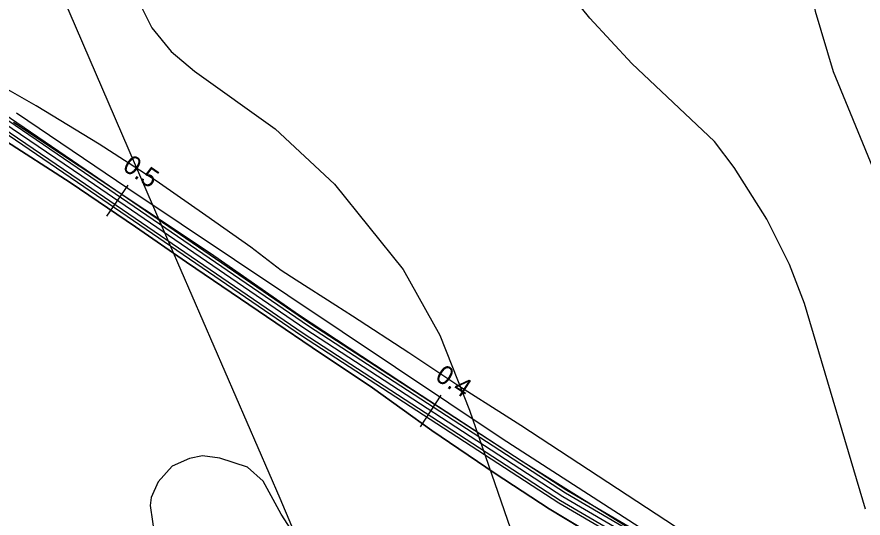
# Model space of a CAD drawing. Extents: x -662620 to -656370, y -1067090 to -1062990.
# Drawn here: x -659356.5 to -659132.3, y -1064234.5 to -1064101.6 of the extents above; entities that cross this region are included whole.
import ezdxf

# ---------------------------------------------------------------- set-up
doc = ezdxf.new("R2010")
doc.units = 0
for name, color, linetype in [('CESTA_ZABOR', 7, 'Continuous'), ('Default', 7, 'Continuous'), ('ELEK__VEDENÍ_VVN_-_NADZEMNÍ', 7, 'Continuous'), ('HRANICE_KATASTRÁLNÍHO_ÚZEMÍ', 7, 'Continuous'), ('OBVOD_PÚ', 7, 'Continuous'), ('ORNÁ_PŮDA_-_STÁVAJÍCÍ', 7, 'Continuous'), ('OSTATNÍ_PLOCHA_-_STÁVAJÍCÍ', 7, 'Continuous'), ('POLNÍ_CESTA_STÁVAJÍCÍ_-_KRAJ', 7, 'Continuous'), ('POLNÍ_CESTA_STÁVAJÍCÍ_-_OSA', 7, 'Continuous'), ('SDELOVACÍ_VEDENÍ_-_PODZEMNÍ', 7, 'Continuous'), ('VRSTEVNICE_ZDŮRAZNĚNÁ', 7, 'Continuous'), ('VRSTEVNICE_ZÁKLADNÍ', 7, 'Continuous')]:
    doc.layers.add(name, color=color, linetype=linetype)

msp = doc.modelspace()

# ---------------------------------------------------------------- linework, layer by layer
at = {"layer": 'CESTA_ZABOR'}
for points in [[(-659402.95, -1064104.76), (-659373.44, -1064119.1), (-659338.6, -1064142.82), (-659279.27, -1064183.48), (-659211.18, -1064227.77), (-659137.11, -1064271.13), (-659095.4, -1064292.48), (-659028.54, -1064332.2), (-658955.33, -1064373.5), (-658925.14, -1064386.15), (-658895.18, -1064392.14), (-658895.67, -1064394.59), (-658925.87, -1064388.55), (-658956.43, -1064375.75), (-659029.79, -1064334.36), (-659096.61, -1064294.67), (-659138.31, -1064273.32), (-659212.5, -1064229.9), (-659280.66, -1064185.56), (-659340.01, -1064144.89), (-659374.7, -1064121.27), (-659404.04, -1064107.01), (-659402.95, -1064104.76), (-659402.95, -1064104.76)], [(-659402.95, -1064104.76), (-659373.44, -1064119.1), (-659338.6, -1064142.82), (-659279.27, -1064183.48), (-659211.18, -1064227.77), (-659137.11, -1064271.13), (-659095.4, -1064292.48), (-659028.54, -1064332.2), (-658955.33, -1064373.5), (-658925.14, -1064386.15), (-658895.18, -1064392.14), (-658895.67, -1064394.59), (-658925.87, -1064388.55), (-658956.43, -1064375.75), (-659029.79, -1064334.36), (-659096.61, -1064294.67), (-659138.31, -1064273.32), (-659212.5, -1064229.9), (-659280.66, -1064185.56), (-659340.01, -1064144.89), (-659374.7, -1064121.27), (-659404.04, -1064107.01)]]:
    msp.add_lwpolyline(points, dxfattribs=at)
at = {"layer": 'ELEK__VEDENÍ_VVN_-_NADZEMNÍ'}
msp.add_lwpolyline([(-659356.4, -1064068.25), (-659321.79, -1064148.56), (-659286.87, -1064229.18), (-659251.57, -1064312.81), (-659226.35, -1064370.73), (-659218.08, -1064389.98)], dxfattribs=at)
at = {"layer": 'HRANICE_KATASTRÁLNÍHO_ÚZEMÍ'}
msp.add_lwpolyline([(-659087.8, -1064298.44), (-659152.67, -1064262.33), (-659190.09, -1064239.79), (-659222.38, -1064219.62), (-659251.73, -1064200.44), (-659281.93, -1064180.6), (-659305.19, -1064164.35), (-659357.39, -1064129.59)], dxfattribs=at)
at = {"layer": 'OBVOD_PÚ'}
for points in [[(-659356.6, -1064126.99), (-659327.14, -1064146.97)], [(-659327.14, -1064146.97), (-659227.93, -1064213.42)], [(-659227.93, -1064213.42), (-659191.64, -1064236.8)]]:
    msp.add_lwpolyline(points, dxfattribs=at)
at = {"layer": 'ORNÁ_PŮDA_-_STÁVAJÍCÍ'}
for p, q in [((-659360.46, -1064133.85), (-659342.35, -1064145.52)), ((-659342.35, -1064145.52), (-659325.12, -1064157.25)), ((-659325.12, -1064157.25), (-659311.56, -1064166.65)), ((-659311.56, -1064166.65), (-659287.88, -1064182.67)), ((-659287.88, -1064182.67), (-659278.29, -1064189.21)), ((-659278.29, -1064189.21), (-659262.32, -1064199.97)), ((-659262.32, -1064199.97), (-659246.55, -1064211.24)), ((-659246.55, -1064211.24), (-659229.81, -1064222.66)), ((-659229.81, -1064222.66), (-659215.46, -1064231.98)), ((-659215.46, -1064231.98), (-659195.89, -1064243.81))]:
    msp.add_line(p, q, dxfattribs=at)
msp.add_lwpolyline([(-659360.46, -1064133.85), (-659342.35, -1064145.52), (-659325.12, -1064157.25), (-659311.56, -1064166.65), (-659287.88, -1064182.67), (-659278.29, -1064189.21), (-659262.32, -1064199.97), (-659246.55, -1064211.24), (-659229.81, -1064222.66), (-659215.46, -1064231.98), (-659195.89, -1064243.81), (-659186.67, -1064248.89), (-659170.85, -1064257.74), (-659152.37, -1064268.46), (-659140.44, -1064275.37), (-659127.31, -1064282.39)], dxfattribs=at)
at = {"layer": 'OSTATNÍ_PLOCHA_-_STÁVAJÍCÍ'}
for p, q in [((-659356.6, -1064126.99), (-659327.14, -1064146.97)), ((-659356.6, -1064126.99), (-659327.14, -1064146.97)), ((-659342.35, -1064145.52), (-659360.46, -1064133.85)), ((-659342.35, -1064145.52), (-659360.46, -1064133.85)), ((-659325.12, -1064157.25), (-659342.35, -1064145.52)), ((-659325.12, -1064157.25), (-659342.35, -1064145.52)), ((-659327.14, -1064146.97), (-659227.93, -1064213.42)), ((-659327.14, -1064146.97), (-659227.93, -1064213.42)), ((-659311.56, -1064166.65), (-659325.12, -1064157.25)), ((-659311.56, -1064166.65), (-659325.12, -1064157.25)), ((-659287.88, -1064182.67), (-659311.56, -1064166.65)), ((-659287.88, -1064182.67), (-659311.56, -1064166.65)), ((-659278.29, -1064189.21), (-659287.88, -1064182.67)), ((-659278.29, -1064189.21), (-659287.88, -1064182.67)), ((-659262.32, -1064199.97), (-659278.29, -1064189.21)), ((-659262.32, -1064199.97), (-659278.29, -1064189.21)), ((-659246.55, -1064211.24), (-659262.32, -1064199.97)), ((-659246.55, -1064211.24), (-659262.32, -1064199.97)), ((-659229.81, -1064222.66), (-659246.55, -1064211.24)), ((-659229.81, -1064222.66), (-659246.55, -1064211.24)), ((-659227.93, -1064213.42), (-659191.64, -1064236.8)), ((-659227.93, -1064213.42), (-659191.64, -1064236.8)), ((-659215.46, -1064231.98), (-659229.81, -1064222.66)), ((-659215.46, -1064231.98), (-659229.81, -1064222.66)), ((-659195.89, -1064243.81), (-659215.46, -1064231.98)), ((-659195.89, -1064243.81), (-659215.46, -1064231.98))]:
    msp.add_line(p, q, dxfattribs=at)
for points in [[(-659356.6, -1064126.99), (-659327.14, -1064146.97), (-659227.93, -1064213.42), (-659191.64, -1064236.8), (-659147.5, -1064262.26), (-659056.98, -1064312.9)], [(-659356.6, -1064126.99), (-659327.14, -1064146.97), (-659227.93, -1064213.42), (-659191.64, -1064236.8), (-659147.5, -1064262.26), (-659056.98, -1064312.9)], [(-659127.31, -1064282.39), (-659140.44, -1064275.37), (-659152.37, -1064268.46), (-659170.85, -1064257.74), (-659186.67, -1064248.89), (-659195.89, -1064243.81), (-659215.46, -1064231.98), (-659229.81, -1064222.66), (-659246.55, -1064211.24), (-659262.32, -1064199.97), (-659278.29, -1064189.21), (-659287.88, -1064182.67), (-659311.56, -1064166.65), (-659325.12, -1064157.25), (-659342.35, -1064145.52), (-659360.46, -1064133.85)], [(-659127.31, -1064282.39), (-659140.44, -1064275.37), (-659152.37, -1064268.46), (-659170.85, -1064257.74), (-659186.67, -1064248.89), (-659195.89, -1064243.81), (-659215.46, -1064231.98), (-659229.81, -1064222.66), (-659246.55, -1064211.24), (-659262.32, -1064199.97), (-659278.29, -1064189.21), (-659287.88, -1064182.67), (-659311.56, -1064166.65), (-659325.12, -1064157.25), (-659342.35, -1064145.52), (-659360.46, -1064133.85)]]:
    msp.add_lwpolyline(points, dxfattribs=at)
at = {"layer": 'POLNÍ_CESTA_STÁVAJÍCÍ_-_KRAJ'}
for points in [[(-658895.04, -1064391.41), (-658924.92, -1064385.43), (-658955, -1064372.82), (-659028.16, -1064331.55), (-659095.04, -1064291.82), (-659136.75, -1064270.47), (-659210.79, -1064227.13), (-659278.86, -1064182.86), (-659338.18, -1064142.2), (-659373.07, -1064118.45), (-659402.62, -1064104.09)], [(-658895.82, -1064395.33), (-658926.09, -1064389.27), (-658956.76, -1064376.42), (-659030.17, -1064335.01), (-659096.97, -1064295.32), (-659138.67, -1064273.98), (-659212.89, -1064230.53), (-659281.08, -1064186.19), (-659340.44, -1064145.5), (-659375.08, -1064121.92), (-659404.37, -1064107.68)]]:
    msp.add_lwpolyline(points, dxfattribs=at)
at = {"layer": 'POLNÍ_CESTA_STÁVAJÍCÍ_-_OSA'}
for points in [[(-658895.43, -1064393.37), (-658925.51, -1064387.35), (-658955.88, -1064374.62), (-659029.16, -1064333.28), (-659096.01, -1064293.57), (-659137.71, -1064272.23), (-659211.84, -1064228.83), (-659279.97, -1064184.52), (-659339.31, -1064143.85), (-659374.07, -1064120.19), (-659403.5, -1064105.88)], [(-659332.69, -1064154.45), (-659327.04, -1064146.2)], [(-659249.57, -1064210.26), (-659244.12, -1064201.87)]]:
    msp.add_lwpolyline(points, dxfattribs=at)
at = {"layer": 'SDELOVACÍ_VEDENÍ_-_PODZEMNÍ'}
for points in [[(-659306.41, -1064154.29), (-659318.71, -1064145.72), (-659320.44, -1064144.55), (-659321.26, -1064143.97), (-659334.72, -1064135.37), (-659351.38, -1064125.18), (-659365.13, -1064117.37), (-659372.08, -1064113.85), (-659380.11, -1064109.47), (-659389.69, -1064104.49), (-659393.4, -1064101.62), (-659394.65, -1064099.38), (-659395.21, -1064096.99)], [(-659306.41, -1064154.29), (-659318.71, -1064145.72), (-659320.44, -1064144.55), (-659321.26, -1064143.97), (-659334.72, -1064135.37), (-659351.38, -1064125.18), (-659365.13, -1064117.37), (-659372.08, -1064113.85), (-659380.11, -1064109.47), (-659389.69, -1064104.49), (-659393.4, -1064101.62), (-659394.65, -1064099.38), (-659395.21, -1064096.99)], [(-659306.41, -1064154.29), (-659318.71, -1064145.72), (-659320.44, -1064144.55), (-659321.26, -1064143.97), (-659334.72, -1064135.37), (-659351.38, -1064125.18), (-659365.13, -1064117.37), (-659372.08, -1064113.85), (-659380.11, -1064109.47), (-659389.69, -1064104.49), (-659393.4, -1064101.62), (-659394.65, -1064099.38), (-659395.21, -1064096.99)], [(-659306.41, -1064154.29), (-659318.71, -1064145.72), (-659320.44, -1064144.55), (-659321.26, -1064143.97), (-659334.72, -1064135.37), (-659351.38, -1064125.18), (-659365.13, -1064117.37), (-659372.08, -1064113.85), (-659380.11, -1064109.47), (-659389.69, -1064104.49), (-659393.4, -1064101.62), (-659394.65, -1064099.38), (-659395.21, -1064096.99)], [(-659306.41, -1064154.29), (-659318.71, -1064145.72), (-659320.44, -1064144.55), (-659321.26, -1064143.97), (-659334.72, -1064135.37), (-659351.38, -1064125.18), (-659365.13, -1064117.37), (-659372.08, -1064113.85), (-659380.11, -1064109.47), (-659389.69, -1064104.49), (-659393.4, -1064101.62), (-659394.65, -1064099.38), (-659395.21, -1064096.99)], [(-659306.41, -1064154.29), (-659318.71, -1064145.72), (-659320.44, -1064144.55), (-659321.26, -1064143.97), (-659334.72, -1064135.37), (-659351.38, -1064125.18), (-659365.13, -1064117.37), (-659372.08, -1064113.85), (-659380.11, -1064109.47), (-659389.69, -1064104.49), (-659393.4, -1064101.62), (-659394.65, -1064099.38), (-659395.21, -1064096.99)], [(-659306.41, -1064154.29), (-659318.71, -1064145.72), (-659320.44, -1064144.55), (-659321.26, -1064143.97), (-659334.72, -1064135.37), (-659351.38, -1064125.18), (-659365.13, -1064117.37), (-659372.08, -1064113.85), (-659380.11, -1064109.47), (-659389.69, -1064104.49), (-659393.4, -1064101.62), (-659394.65, -1064099.38), (-659395.21, -1064096.99)], [(-659306.41, -1064154.29), (-659318.71, -1064145.72), (-659320.44, -1064144.55), (-659321.26, -1064143.97), (-659334.72, -1064135.37), (-659351.38, -1064125.18), (-659365.13, -1064117.37), (-659372.08, -1064113.85), (-659380.11, -1064109.47), (-659389.69, -1064104.49), (-659393.4, -1064101.62), (-659394.65, -1064099.38), (-659395.21, -1064096.99)], [(-659306.41, -1064154.29), (-659318.71, -1064145.72), (-659320.44, -1064144.55), (-659321.26, -1064143.97), (-659334.72, -1064135.37), (-659351.38, -1064125.18), (-659365.13, -1064117.37), (-659372.08, -1064113.85), (-659380.11, -1064109.47), (-659389.69, -1064104.49), (-659393.4, -1064101.62), (-659394.65, -1064099.38), (-659395.21, -1064096.99)], [(-659306.41, -1064154.29), (-659318.71, -1064145.72), (-659320.44, -1064144.55), (-659321.26, -1064143.97), (-659334.72, -1064135.37), (-659351.38, -1064125.18), (-659365.13, -1064117.37), (-659372.08, -1064113.85), (-659380.11, -1064109.47), (-659389.69, -1064104.49), (-659393.4, -1064101.62), (-659394.65, -1064099.38), (-659395.21, -1064096.99)], [(-659306.41, -1064154.29), (-659318.71, -1064145.72), (-659320.44, -1064144.55), (-659321.26, -1064143.97), (-659334.72, -1064135.37), (-659351.38, -1064125.18), (-659365.13, -1064117.37), (-659372.08, -1064113.85), (-659380.11, -1064109.47), (-659389.69, -1064104.49), (-659393.4, -1064101.62), (-659394.65, -1064099.38), (-659395.21, -1064096.99)], [(-659306.41, -1064154.29), (-659318.71, -1064145.72), (-659320.44, -1064144.55), (-659321.26, -1064143.97), (-659334.72, -1064135.37), (-659351.38, -1064125.18), (-659365.13, -1064117.37), (-659372.08, -1064113.85), (-659380.11, -1064109.47), (-659389.69, -1064104.49), (-659393.4, -1064101.62), (-659394.65, -1064099.38), (-659395.21, -1064096.99)], [(-659125.38, -1064270.9), (-659136.94, -1064264.6), (-659156.06, -1064252.73), (-659169.96, -1064244.02), (-659181.99, -1064236.83), (-659222.97, -1064209.95), (-659226.85, -1064207.48), (-659239.68, -1064199.34), (-659252.64, -1064190.64), (-659267.59, -1064180.93), (-659272, -1064178.11), (-659282.5, -1064171.43), (-659286.45, -1064168.82), (-659294.54, -1064162.69), (-659306.41, -1064154.29)], [(-659125.38, -1064270.9), (-659136.94, -1064264.6), (-659156.06, -1064252.73), (-659169.96, -1064244.02), (-659181.99, -1064236.83), (-659222.97, -1064209.95), (-659226.85, -1064207.48), (-659239.68, -1064199.34), (-659252.64, -1064190.64), (-659267.59, -1064180.93), (-659272, -1064178.11), (-659282.5, -1064171.43), (-659286.45, -1064168.82), (-659294.54, -1064162.69), (-659306.41, -1064154.29)], [(-659125.38, -1064270.9), (-659136.94, -1064264.6), (-659156.06, -1064252.73), (-659169.96, -1064244.02), (-659181.99, -1064236.83), (-659222.97, -1064209.95), (-659226.85, -1064207.48), (-659239.68, -1064199.34), (-659252.64, -1064190.64), (-659267.59, -1064180.93), (-659272, -1064178.11), (-659282.5, -1064171.43), (-659286.45, -1064168.82), (-659294.54, -1064162.69), (-659306.41, -1064154.29)], [(-659125.38, -1064270.9), (-659136.94, -1064264.6), (-659156.06, -1064252.73), (-659169.96, -1064244.02), (-659181.99, -1064236.83), (-659222.97, -1064209.95), (-659226.85, -1064207.48), (-659239.68, -1064199.34), (-659252.64, -1064190.64), (-659267.59, -1064180.93), (-659272, -1064178.11), (-659282.5, -1064171.43), (-659286.45, -1064168.82), (-659294.54, -1064162.69), (-659306.41, -1064154.29)], [(-659125.38, -1064270.9), (-659136.94, -1064264.6), (-659156.06, -1064252.73), (-659169.96, -1064244.02), (-659181.99, -1064236.83), (-659222.97, -1064209.95), (-659226.85, -1064207.48), (-659239.68, -1064199.34), (-659252.64, -1064190.64), (-659267.59, -1064180.93), (-659272, -1064178.11), (-659282.5, -1064171.43), (-659286.45, -1064168.82), (-659294.54, -1064162.69), (-659306.41, -1064154.29)], [(-659125.38, -1064270.9), (-659136.94, -1064264.6), (-659156.06, -1064252.73), (-659169.96, -1064244.02), (-659181.99, -1064236.83), (-659222.97, -1064209.95), (-659226.85, -1064207.48), (-659239.68, -1064199.34), (-659252.64, -1064190.64), (-659267.59, -1064180.93), (-659272, -1064178.11), (-659282.5, -1064171.43), (-659286.45, -1064168.82), (-659294.54, -1064162.69), (-659306.41, -1064154.29)], [(-659125.38, -1064270.9), (-659136.94, -1064264.6), (-659156.06, -1064252.73), (-659169.96, -1064244.02), (-659181.99, -1064236.83), (-659222.97, -1064209.95), (-659226.85, -1064207.48), (-659239.68, -1064199.34), (-659252.64, -1064190.64), (-659267.59, -1064180.93), (-659272, -1064178.11), (-659282.5, -1064171.43), (-659286.45, -1064168.82), (-659294.54, -1064162.69), (-659306.41, -1064154.29)], [(-659125.38, -1064270.9), (-659136.94, -1064264.6), (-659156.06, -1064252.73), (-659169.96, -1064244.02), (-659181.99, -1064236.83), (-659222.97, -1064209.95), (-659226.85, -1064207.48), (-659239.68, -1064199.34), (-659252.64, -1064190.64), (-659267.59, -1064180.93), (-659272, -1064178.11), (-659282.5, -1064171.43), (-659286.45, -1064168.82), (-659294.54, -1064162.69), (-659306.41, -1064154.29)], [(-659125.38, -1064270.9), (-659136.94, -1064264.6), (-659156.06, -1064252.73), (-659169.96, -1064244.02), (-659181.99, -1064236.83), (-659222.97, -1064209.95), (-659226.85, -1064207.48), (-659239.68, -1064199.34), (-659252.64, -1064190.64), (-659267.59, -1064180.93), (-659272, -1064178.11), (-659282.5, -1064171.43), (-659286.45, -1064168.82), (-659294.54, -1064162.69), (-659306.41, -1064154.29)], [(-659125.38, -1064270.9), (-659136.94, -1064264.6), (-659156.06, -1064252.73), (-659169.96, -1064244.02), (-659181.99, -1064236.83), (-659222.97, -1064209.95), (-659226.85, -1064207.48), (-659239.68, -1064199.34), (-659252.64, -1064190.64), (-659267.59, -1064180.93), (-659272, -1064178.11), (-659282.5, -1064171.43), (-659286.45, -1064168.82), (-659294.54, -1064162.69), (-659306.41, -1064154.29)], [(-659125.38, -1064270.9), (-659136.94, -1064264.6), (-659156.06, -1064252.73), (-659169.96, -1064244.02), (-659181.99, -1064236.83), (-659222.97, -1064209.95), (-659226.85, -1064207.48), (-659239.68, -1064199.34), (-659252.64, -1064190.64), (-659267.59, -1064180.93), (-659272, -1064178.11), (-659282.5, -1064171.43), (-659286.45, -1064168.82), (-659294.54, -1064162.69), (-659306.41, -1064154.29)], [(-659125.38, -1064270.9), (-659136.94, -1064264.6), (-659156.06, -1064252.73), (-659169.96, -1064244.02), (-659181.99, -1064236.83), (-659222.97, -1064209.95), (-659226.85, -1064207.48), (-659239.68, -1064199.34), (-659252.64, -1064190.64), (-659267.59, -1064180.93), (-659272, -1064178.11), (-659282.5, -1064171.43), (-659286.45, -1064168.82), (-659294.54, -1064162.69), (-659306.41, -1064154.29)], [(-659125.38, -1064270.9), (-659136.94, -1064264.6), (-659156.06, -1064252.73), (-659169.96, -1064244.02), (-659181.99, -1064236.83), (-659222.97, -1064209.95), (-659226.85, -1064207.48), (-659239.68, -1064199.34), (-659252.64, -1064190.64), (-659267.59, -1064180.93), (-659272, -1064178.11), (-659282.5, -1064171.43), (-659286.45, -1064168.82), (-659294.54, -1064162.69), (-659306.41, -1064154.29)], [(-659125.38, -1064270.9), (-659136.94, -1064264.6), (-659156.06, -1064252.73), (-659169.96, -1064244.02), (-659181.99, -1064236.83), (-659222.97, -1064209.95), (-659226.85, -1064207.48), (-659239.68, -1064199.34), (-659252.64, -1064190.64), (-659267.59, -1064180.93), (-659272, -1064178.11), (-659282.5, -1064171.43), (-659286.45, -1064168.82), (-659294.54, -1064162.69), (-659306.41, -1064154.29)], [(-659125.38, -1064270.9), (-659136.94, -1064264.6), (-659156.06, -1064252.73), (-659169.96, -1064244.02), (-659181.99, -1064236.83), (-659222.97, -1064209.95), (-659226.85, -1064207.48), (-659239.68, -1064199.34), (-659252.64, -1064190.64), (-659267.59, -1064180.93), (-659272, -1064178.11), (-659282.5, -1064171.43), (-659286.45, -1064168.82), (-659294.54, -1064162.69), (-659306.41, -1064154.29)], [(-659125.38, -1064270.9), (-659136.94, -1064264.6), (-659156.06, -1064252.73), (-659169.96, -1064244.02), (-659181.99, -1064236.83), (-659222.97, -1064209.95), (-659226.85, -1064207.48), (-659239.68, -1064199.34), (-659252.64, -1064190.64), (-659267.59, -1064180.93), (-659272, -1064178.11), (-659282.5, -1064171.43), (-659286.45, -1064168.82), (-659294.54, -1064162.69), (-659306.41, -1064154.29)], [(-659125.38, -1064270.9), (-659136.94, -1064264.6), (-659156.06, -1064252.73), (-659169.96, -1064244.02), (-659181.99, -1064236.83), (-659222.97, -1064209.95), (-659226.85, -1064207.48), (-659239.68, -1064199.34), (-659252.64, -1064190.64), (-659267.59, -1064180.93), (-659272, -1064178.11), (-659282.5, -1064171.43), (-659286.45, -1064168.82), (-659294.54, -1064162.69), (-659306.41, -1064154.29)], [(-659125.38, -1064270.9), (-659136.94, -1064264.6), (-659156.06, -1064252.73), (-659169.96, -1064244.02), (-659181.99, -1064236.83), (-659222.97, -1064209.95), (-659226.85, -1064207.48), (-659239.68, -1064199.34), (-659252.64, -1064190.64), (-659267.59, -1064180.93), (-659272, -1064178.11), (-659282.5, -1064171.43), (-659286.45, -1064168.82), (-659294.54, -1064162.69), (-659306.41, -1064154.29)]]:
    msp.add_lwpolyline(points, dxfattribs=at)
at = {"layer": 'VRSTEVNICE_ZDŮRAZNĚNÁ'}
msp.add_lwpolyline([(-659324.07, -1064097.8), (-659320.78, -1064104.51), (-659315.64, -1064110.8), (-659309.49, -1064115.95), (-659288.05, -1064131.24), (-659272.33, -1064145.96), (-659254.18, -1064168.55), (-659244.46, -1064185.99), (-659236.6, -1064205.85), (-659225.73, -1064237.3), (-659212.87, -1064265.6), (-659203.29, -1064282.32), (-659194.86, -1064295.04), (-659185.42, -1064305.76), (-659177.56, -1064313.2), (-659162.84, -1064323.77), (-659155.7, -1064327.78), (-659129.25, -1064339.07)], dxfattribs=at)
at = {"layer": 'VRSTEVNICE_ZÁKLADNÍ'}
for points in [[(-659131.68, -1064232.15), (-659147.83, -1064177.55), (-659151.84, -1064167.26), (-659157.84, -1064155.26), (-659166.42, -1064141.53), (-659171.7, -1064134.67), (-659193.57, -1064113.95), (-659204.72, -1064101.94), (-659209.44, -1064095.94), (-659214.44, -1064087.36), (-659219.3, -1064072.07), (-659219.3, -1064062.35), (-659217.16, -1064053.77), (-659215.3, -1064049.49), (-659209.44, -1064039.48), (-659194, -1064018.04), (-659187, -1064005.18), (-659179.71, -1063989.45), (-659159.27, -1063938), (-659149.69, -1063917.99), (-659135.54, -1063895.12), (-659127.97, -1063885.11)], [(-659131.68, -1064232.15), (-659147.83, -1064177.55), (-659151.84, -1064167.26), (-659157.84, -1064155.26), (-659166.42, -1064141.53), (-659171.7, -1064134.67), (-659193.57, -1064113.95), (-659204.72, -1064101.94), (-659209.44, -1064095.94), (-659214.44, -1064087.36), (-659219.3, -1064072.07), (-659219.3, -1064062.35), (-659217.16, -1064053.77), (-659215.3, -1064049.49), (-659209.44, -1064039.48), (-659194, -1064018.04), (-659187, -1064005.18), (-659179.71, -1063989.45), (-659159.27, -1063938), (-659149.69, -1063917.99), (-659135.54, -1063895.12), (-659127.97, -1063885.11)], [(-659131.11, -1063988.02), (-659135.11, -1064006.03), (-659146.12, -1064034.05), (-659148.69, -1064042.05), (-659150.26, -1064050.06), (-659150.41, -1064066.07), (-659148.41, -1064084.08), (-659144.98, -1064100.08), (-659140.26, -1064116.09), (-659108.96, -1064192.13)], [(-659131.11, -1063988.02), (-659135.11, -1064006.03), (-659146.12, -1064034.05), (-659148.69, -1064042.05), (-659150.26, -1064050.06), (-659150.41, -1064066.07), (-659148.41, -1064084.08), (-659144.98, -1064100.08), (-659140.26, -1064116.09), (-659108.96, -1064192.13)], [(-659272.61, -1064255.02), (-659286.48, -1064233.44), (-659291.23, -1064224.71), (-659295.39, -1064220.99), (-659302.77, -1064218.58), (-659307.35, -1064218), (-659310.78, -1064218.72), (-659315.35, -1064220.72), (-659319.07, -1064224.86), (-659320.93, -1064229.01), (-659321.21, -1064231.15), (-659319.93, -1064239.59)]]:
    msp.add_lwpolyline(points, dxfattribs=at)

# ---------------------------------------------------------------- texts
at = {"layer": 'Default'}
for s, rotation, p in [('0.5', 325.5751, (-659328.81, -1064141.96)), ('0.4', 326.9605, (-659245.98, -1064197.68))]:
    msp.add_text(s, height=5, rotation=rotation, dxfattribs=at).set_placement(p)

doc.saveas('drawing.dxf')
